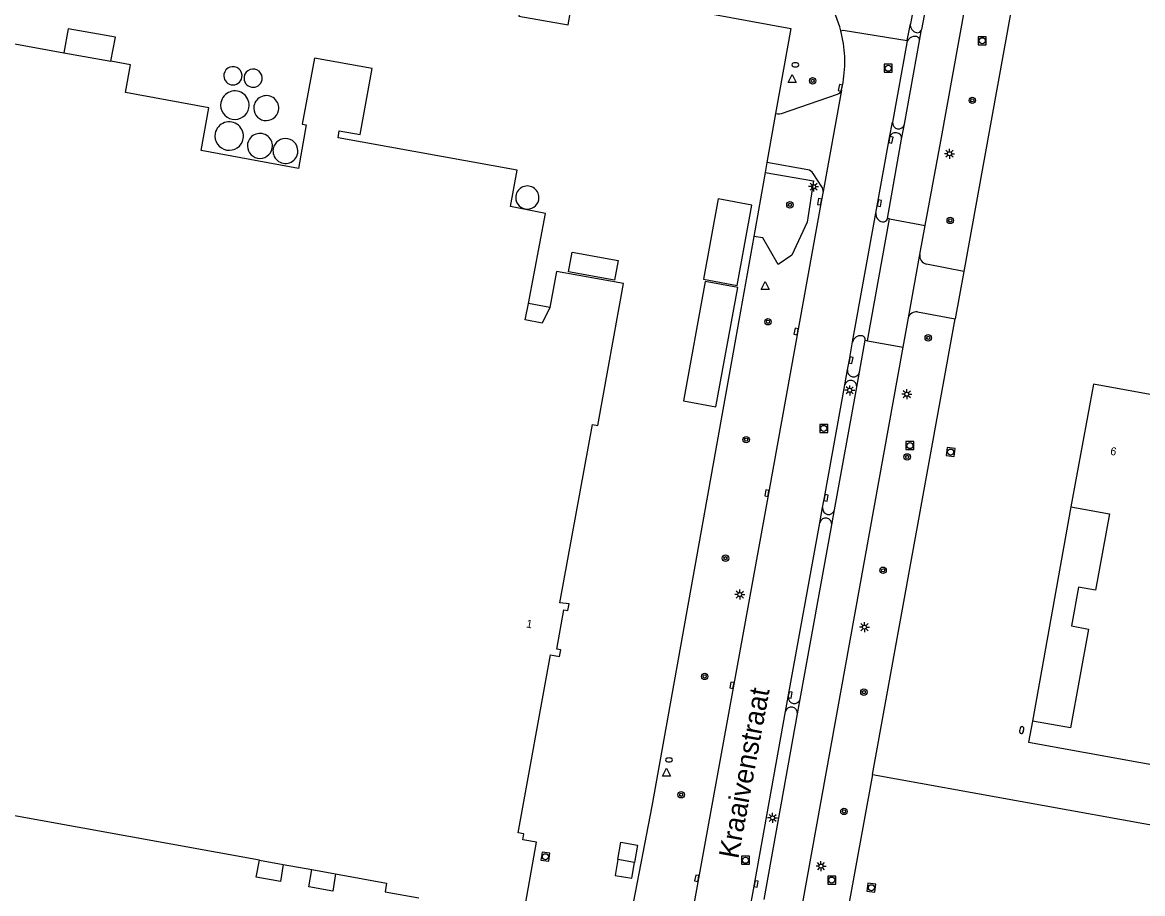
# Model space of a CAD drawing. Extents: x 130998 to 133001, y 398999 to 403002.
# Drawn here: x 132708.1 to 132848.1, y 400002.3 to 400111.1 of the extents above; entities that cross this region are included whole.
import ezdxf

# ---------------------------------------------------------------- set-up
doc = ezdxf.new("R2010")
doc.units = 0
for name, color, linetype in [('gg-afsc-hekwerk', 7, 'Continuous'), ('gg-anno-huisnummerreeks BGT', 7, 'Continuous'), ('gg-anno-openbare ruimte label', 7, 'Continuous'), ('gg-bbg-bijgebouw', 7, 'Continuous'), ('gg-bbg-hoofdgebouw', 7, 'Continuous'), ('gg-bbg-luifel en loopbrug', 7, 'Continuous'), ('gg-bbg-opslagtank', 7, 'Continuous'), ('gg-bbg-overig bouwwerk', 7, 'Continuous'), ('gg-knt-verharding', 7, 'Continuous'), ('gt-grn-groengrens', 7, 'Continuous'), ('gt-grn-weggrens', 7, 'Continuous'), ('gt-symb-boom', 7, 'Continuous'), ('gt-symb-brandkraan', 7, 'Continuous'), ('gt-symb-kolk', 7, 'Continuous'), ('gt-symb-lichtmast', 7, 'Continuous'), ('gt-symb-rioolschacht', 7, 'Continuous'), ('gt-symb-waterafsluiter', 7, 'Continuous')]:
    doc.layers.add(name, color=color, linetype=linetype)

# ---------------------------------------------------------------- blocks, each defined once
blk = doc.blocks.new('gt0-KOLK')
at = {"layer": 'gt-symb-kolk'}
blk.add_lwpolyline([(0, 0), (0.37, 0), (0.37, 0.4), (-0.38, 0.4), (-0.38, 0), (0, 0)], dxfattribs=at)
blk = doc.blocks.new('gt0-RS')
at = {"layer": 'gt-symb-rioolschacht'}
blk.add_lwpolyline([(-0.5, -0.5), (0.5, -0.5), (0.5, 0.5), (-0.5, 0.5)], close=True, dxfattribs=at)
blk.add_circle((0, 0), 0.375, dxfattribs=at)
blk = doc.blocks.new('gt0-BOOM')
at = {"layer": 'gt-symb-boom'}
for radius in [0.4, 0.2]:
    blk.add_circle((0, 0), radius, dxfattribs=at)
blk = doc.blocks.new('gt0-LMAST')
at = {"layer": 'gt-symb-lichtmast'}
for p, q in [((-0.18, 0.17), (-0.45, 0.44)), ((-0.01, 0.25), (-0.01, 0.62)), ((0.17, 0.17), (0.44, 0.44)), ((-0.26, 0), (-0.63, 0)), ((-0.18, -0.18), (-0.45, -0.45)), ((-0.01, -0.25), (-0.01, -0.63)), ((0.44, -0.45), (0.17, -0.18)), ((0.24, 0), (0.62, 0))]:
    blk.add_line(p, q, dxfattribs=at)
blk.add_circle((-0.01, 0), 0.25, dxfattribs=at)
blk = doc.blocks.new('gt0-WAFSL')
at = {"layer": 'gt-symb-waterafsluiter'}
for p, q in [((-0.5, -0.33), (0, 0.67)), ((0, 0.67), (0.5, -0.33)), ((0.5, -0.33), (-0.5, -0.33))]:
    blk.add_line(p, q, dxfattribs=at)
blk = doc.blocks.new('gt0-BR')
at = {"layer": 'gt-symb-brandkraan'}
for centre, radius, start, end in [((-0.24, 0), 0.206, 107.5669, 252.4331), ((0.6, -2.66), 3, 106.892, 107.5669), ((0, -0.69), 0.938, 73.108, 106.892), ((-0.6, -2.66), 3, 72.4331, 73.108), ((0.24, 0), 0.206, 287.567, 72.4331), ((0.6, 2.66), 3, 252.4331, 253.108), ((0, 0.69), 0.938, 253.108, 286.8921), ((-0.6, 2.66), 3, 286.8921, 287.567)]:
    blk.add_arc(centre, radius, start, end, dxfattribs=at)

msp = doc.modelspace()

# ---------------------------------------------------------------- linework, layer by layer
at = {"layer": 'gg-afsc-hekwerk'}
for p, q in [((132831.64, 400112.45), (132825.75, 400079.99)), ((132802.25, 400099.76), (132801.16, 400093.61)), ((132800.95, 400092.39), (132799.53, 400084.39)), ((132801.16, 400093.61), (132800.95, 400092.39)), ((132825.75, 400079.99), (132824.68, 400074.07)), ((132814.35, 400017.13), (132824.68, 400074.07)), ((132814.35, 400017.13), (132810.56, 399996.35)), ((132814.35, 400017.13), (132899.47, 400001.77))]:
    msp.add_line(p, q, dxfattribs=at)
for points in [[(132777.14, 400115.39), (132804.14, 400110.39), (132802.25, 400099.76)], [(132799.53, 400084.39), (132797.25, 400071.55), (132786.79, 400013.18), (132784.25, 400000)]]:
    msp.add_lwpolyline(points, dxfattribs=at)
at = {"layer": 'gg-bbg-bijgebouw'}
msp.add_lwpolyline([(132770.98, 400116.49), (132770.15, 400111.91), (132776.32, 400110.81), (132777.14, 400115.39)], dxfattribs=at)
at = {"layer": 'gg-bbg-hoofdgebouw'}
for p, q in [((132713.31, 400107.35), (132719.2, 400106.27)), ((132737.75, 400006.44), (132740.73, 400005.9)), ((132740.73, 400005.9), (132744.3, 400005.25)), ((132744.3, 400005.25), (132747.28, 400004.71))]:
    msp.add_line(p, q, dxfattribs=at)
for points in [[(132668.89, 400016.86), (132669.27, 400019.04), (132667.9, 400019.3), (132667.87, 400019.1), (132649.33, 400022.46), (132655.88, 400058.72), (132656.53, 400058.61), (132665.21, 400106.53), (132664.62, 400106.64), (132666.26, 400115.87), (132689.47, 400111.71), (132713.31, 400107.35)], [(132771.36, 400076.01), (132773.52, 400087.23), (132769.13, 400088.11), (132769.97, 400092.66), (132747.58, 400096.71), (132747.74, 400097.58), (132750.34, 400097.11), (132751.85, 400105.38), (132744.65, 400106.67), (132743.1, 400098.42), (132743.6, 400098.33), (132742.62, 400092.88), (132730.48, 400095.12), (132731.44, 400100.47), (132721.04, 400102.36), (132721.66, 400105.82), (132719.2, 400106.27)], [(132770.49, 399998.14), (132772.38, 400008.67), (132770.68, 400008.99), (132770.8, 400009.71), (132770.08, 400009.84), (132774.12, 400032.09), (132775.26, 400031.88), (132775.42, 400032.7), (132774.92, 400032.79), (132775.81, 400037.73), (132776.31, 400037.64), (132776.46, 400038.46), (132775.3, 400038.61), (132779.37, 400060.87), (132780.05, 400060.77), (132783.25, 400078.5), (132774.86, 400080.01), (132774.03, 400075.49)], [(132774.03, 400075.49), (132773.09, 400073.55), (132770.96, 400073.96), (132771.36, 400076.01)], [(132921.09, 400051.52), (132841.96, 400065.9), (132839.15, 400050.61)], [(132839.15, 400050.61), (132843.95, 400049.73), (132842.23, 400040.18), (132840.1, 400040.55), (132839.22, 400035.71), (132841.35, 400035.32), (132839.1, 400022.95), (132834.33, 400023.8)], [(132834.33, 400023.8), (132833.85, 400021.16), (132910.34, 400007.29)], [(132737.75, 400006.44), (132682.98, 400016.34), (132680.23, 400001.33), (132666.56, 400003.82), (132668.23, 400013.18)], [(132747.28, 400004.71), (132753.64, 400003.56), (132753.45, 400002.49), (132757.66, 400001.72)]]:
    msp.add_lwpolyline(points, dxfattribs=at)
at = {"layer": 'gg-bbg-luifel en loopbrug'}
for p, q in [((132774.03, 400075.49), (132771.36, 400076.01)), ((132839.15, 400050.61), (132834.33, 400023.8)), ((132784.62, 400006.13), (132782.55, 400006.5))]:
    msp.add_line(p, q, dxfattribs=at)
for points in [[(132719.2, 400106.27), (132719.76, 400109.28), (132713.86, 400110.35), (132713.31, 400107.35)], [(132795.08, 400089.07), (132793.25, 400079.04), (132797.45, 400078.27), (132799.27, 400088.31), (132795.08, 400089.07)], [(132776.38, 400079.97), (132776.82, 400082.41), (132782.57, 400081.37), (132782.13, 400078.92), (132776.38, 400079.97)], [(132793.47, 400078.76), (132790.75, 400063.82), (132794.8, 400063.08), (132797.53, 400078.02), (132793.47, 400078.76)], [(132740.73, 400005.9), (132740.37, 400003.75), (132737.36, 400004.3), (132737.75, 400006.44)], [(132782.55, 400006.5), (132782.2, 400004.52), (132784.27, 400004.16), (132784.62, 400006.13)], [(132747.28, 400004.71), (132746.91, 400002.57), (132743.91, 400003.11), (132744.3, 400005.25)]]:
    msp.add_lwpolyline(points, dxfattribs=at)
at = {"layer": 'gg-bbg-opslagtank'}
for centre, radius, start, end in [((132734.45, 400104.46), 1.14, 349.6749, 169.6749), ((132736.97, 400104.16), 1.14, 349.7199, 169.7782), ((132734.45, 400104.46), 1.14, 169.6749, 349.6749), ((132736.97, 400104.16), 1.14, 169.7783, 349.7199), ((132734.69, 400100.79), 1.78, 349.4071, 169.4446), ((132734.69, 400100.79), 1.78, 169.4446, 349.4071), ((132738.61, 400100.42), 1.56, 349.4784, 169.5079), ((132738.61, 400100.42), 1.56, 169.5145, 349.4717), ((132733.98, 400096.93), 1.78, 349.413, 169.4387), ((132733.98, 400096.93), 1.78, 169.4387, 349.413), ((132737.82, 400095.7), 1.56, 349.3983, 169.4008), ((132741.01, 400095.06), 1.56, 349.4243, 169.4108), ((132737.82, 400095.7), 1.56, 169.4006, 349.3984), ((132741.01, 400095.06), 1.56, 169.4108, 349.4243), ((132771.23, 400089.24), 1.45, 359.9802, 180.0198), ((132771.23, 400089.24), 1.45, 180.0197, 359.9803)]:
    msp.add_arc(centre, radius, start, end, dxfattribs=at)
at = {"layer": 'gg-bbg-overig bouwwerk'}
msp.add_lwpolyline([(132782.55, 400006.5), (132782.93, 400008.69), (132785.01, 400008.31), (132784.62, 400006.13)], dxfattribs=at)
at = {"layer": 'gg-knt-verharding'}
for p, q in [((132819.64, 400113.89), (132819.09, 400110.96)), ((132822.89, 400096.31), (132825.96, 400113.33)), ((132818.71, 400108.87), (132819.09, 400110.96)), ((132820.24, 400108.85), (132820.48, 400110.24)), ((132818.66, 400108.58), (132816.85, 400098.65)), ((132818.34, 400098.4), (132820.24, 400108.85)), ((132818.71, 400108.87), (132818.66, 400108.58)), ((132810.49, 400102.66), (132810.68, 400103.62)), ((132810.49, 400102.66), (132808.19, 400089.98)), ((132816.5, 400096.76), (132816.85, 400098.65)), ((132818, 400096.52), (132818.34, 400098.4)), ((132816.22, 400086.62), (132818, 400096.52)), ((132820.95, 400085.75), (132822.89, 400096.31)), ((132806.29, 400092.7), (132801.16, 400093.61)), ((132808.04, 400090.59), (132806.96, 400092.26)), ((132811.87, 400071.19), (132814.78, 400087.31)), ((132813.74, 400071.34), (132816.5, 400086.57)), ((132816.5, 400086.57), (132816.22, 400086.62)), ((132820.29, 400082.13), (132820.95, 400085.75)), ((132818.84, 400074.2), (132820.28, 400082.11)), ((132820.29, 400082.13), (132820.28, 400082.11)), ((132825.75, 400079.99), (132821.09, 400080.93)), ((132818.18, 400070.54), (132818.84, 400074.2)), ((132819.99, 400074.94), (132824.68, 400074.07)), ((132812.74, 400067.42), (132813.46, 400071.4)), ((132813.46, 400071.4), (132813.74, 400071.34)), ((132805.58, 400000.68), (132818.18, 400070.54)), ((132810.89, 400065.84), (132811.23, 400067.71)), ((132812.38, 400065.54), (132812.74, 400067.42)), ((132809.61, 400050.23), (132812.38, 400065.54)), ((132807.77, 400048.61), (132808.12, 400050.49)), ((132809.26, 400048.34), (132809.61, 400050.23)), ((132803.82, 400026.85), (132807.77, 400048.61)), ((132805.32, 400026.57), (132809.26, 400048.34)), ((132803.5, 400025.02), (132803.82, 400026.85)), ((132804.98, 400024.73), (132805.32, 400026.57)), ((132799.39, 400002.25), (132803.5, 400025.02)), ((132800.81, 400001.53), (132804.98, 400024.73)), ((132797, 399988.94), (132799.39, 400002.25))]:
    msp.add_line(p, q, dxfattribs=at)
for points in [[(132821.18, 400114.18), (132821.17, 400114.01), (132820.48, 400110.24)], [(132810.39, 400110.09), (132810.68, 400110.16), (132818.71, 400108.87)], [(132802.25, 400099.76), (132802.49, 400099.72), (132802.73, 400099.72), (132802.97, 400099.74), (132809.98, 400102.16)], [(132814.78, 400087.31), (132816.46, 400096.48), (132816.5, 400096.76)], [(132808.19, 400089.98), (132807.96, 400088.69), (132801.36, 400052.27), (132792.6, 400004.14), (132791.32, 399997.02)], [(132811.23, 400067.71), (132811.47, 400068.95), (132811.87, 400071.19)], [(132808.12, 400050.49), (132808.35, 400051.74), (132810.89, 400065.84)]]:
    msp.add_lwpolyline(points, dxfattribs=at)
for centre, radius, start, end in [((132796.36, 400106.4), 14.51, 14.705, 30.4013), ((132820.06, 400110.82), 0.98, 171.3612, 260.4117), ((132795.92, 400106.21), 14.98, 350.0446, 15.0014), ((132819.64, 400108.38), 1.01, 80.1339, 168.3542), ((132819.78, 400108.91), 0.463, 351.7083, 84.8931), ((132819.99, 400110.35), 0.511, 260.418, 347.4588), ((132809.66, 400102.99), 0.898, 291.3118, 337.7733), ((132817.61, 400098.57), 0.757, 173.6141, 346.9628), ((132817.24, 400096.6), 0.761, 354.1553, 167.9112), ((132806.18, 400091.8), 0.899, 30.7855, 83.3898), ((132807.27, 400090.09), 0.924, 353.4133, 33.1096), ((132815.77, 400087.19), 0.998, 173.0938, 260.7289), ((132815.7, 400086.72), 0.525, 260.2446, 348.5706), ((132821.29, 400081.94), 1.03, 170.1908, 258.392), ((132819.82, 400073.94), 1.02, 80.6585, 165.1644), ((132812.86, 400070.96), 1.02, 81.5126, 167.2838), ((132812.95, 400071.47), 0.508, 352.5501, 83.1581), ((132811.99, 400067.6), 0.77, 171.9049, 345.8115), ((132811.63, 400065.64), 0.761, 352.8163, 164.697), ((132808.87, 400050.39), 0.758, 172.4318, 347.5741), ((132808.51, 400048.44), 0.758, 351.9757, 167.347), ((132804.58, 400026.77), 0.766, 174.4618, 344.7002), ((132804.23, 400024.81), 0.756, 353.2417, 164.6455)]:
    msp.add_arc(centre, radius, start, end, dxfattribs=at)
at = {"layer": 'gt-grn-groengrens'}
msp.add_lwpolyline([(132800.95, 400092.39), (132806.99, 400091.32), (132806.19, 400086.17), (132804.29, 400082.06), (132802.56, 400080.88), (132800.65, 400084.19), (132799.53, 400084.39)], dxfattribs=at)
at = {"layer": 'gt-grn-weggrens'}
for p, q in [((132816.5, 400086.57), (132820.95, 400085.75)), ((132813.74, 400071.34), (132818.18, 400070.54))]:
    msp.add_line(p, q, dxfattribs=at)

# ---------------------------------------------------------------- block references
at = {"layer": 'gt-symb-boom'}
for p in [(132806.88, 400103.83), (132826.83, 400101.39), (132804.04, 400088.33), (132824.07, 400086.38), (132801.3, 400073.72), (132821.32, 400071.71), (132798.57, 400058.99), (132818.69, 400056.83), (132795.99, 400044.17), (132815.68, 400042.66), (132793.39, 400029.39), (132813.28, 400027.43), (132790.45, 400014.6), (132810.79, 400012.52)]:
    msp.add_blockref('gt0-BOOM', p, dxfattribs=at)
at = {"layer": 'gt-symb-brandkraan'}
for p in [(132804.72, 400105.83), (132788.94, 400018.96)]:
    msp.add_blockref('gt0-BR', p, dxfattribs=at)
at = {"layer": 'gt-symb-brandkraan', "rotation": 79.1620895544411}
msp.add_blockref('gt0-BR', (132833, 400022.69), dxfattribs=at)
at = {"layer": 'gt-symb-kolk'}
for p, rotation in [((132810.54, 400102.93), 78.438431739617), ((132816.46, 400096.48), -100.3618693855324), ((132807.96, 400088.69), 79.94200145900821), ((132815.02, 400088.58), -100.55818711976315), ((132805.01, 400072.47), 79.704536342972), ((132811.47, 400068.95), -101.0108025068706), ((132801.36, 400052.27), 79.7362976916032), ((132808.35, 400051.74), -100.48530502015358), ((132796.99, 400028.25), 79.68721352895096), ((132803.87, 400027.11), -101.11685826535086), ((132792.6, 400004.14), 79.704536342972), ((132799.62, 400003.49), -100.31278647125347)]:
    msp.add_blockref('gt0-KOLK', p, dxfattribs=dict(at, rotation=rotation))
at = {"layer": 'gt-symb-lichtmast'}
for p in [(132823.99, 400094.72), (132807, 400090.61), (132811.52, 400065.15), (132818.65, 400064.66), (132797.79, 400039.63), (132813.36, 400035.56), (132801.88, 400011.71), (132807.93, 400005.69)]:
    msp.add_blockref('gt0-LMAST', p, dxfattribs=at)
at = {"layer": 'gt-symb-rioolschacht'}
for p in [(132828.08, 400108.84), (132816.33, 400105.4), (132808.26, 400060.39), (132819.04, 400058.24), (132798.49, 400006.42), (132809.26, 400003.95)]:
    msp.add_blockref('gt0-RS', p, dxfattribs=at)
for p, rotation in [((132824.12, 400057.44), 83.39396584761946), ((132773.49, 400006.86), 82.06444962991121), ((132814.22, 400002.99), 82.00768607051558)]:
    msp.add_blockref('gt0-RS', p, dxfattribs=dict(at, rotation=rotation))
at = {"layer": 'gt-symb-waterafsluiter'}
for p in [(132804.33, 400103.94), (132800.94, 400078.07), (132788.61, 400017.27)]:
    msp.add_blockref('gt0-WAFSL', p, dxfattribs=at)

# ---------------------------------------------------------------- texts
at = {"layer": 'gg-anno-huisnummerreeks BGT'}
for s, rotation, p in [('6', 349.6, (132844.01, 400057.11)), ('1', 349.8, (132771.03, 400035.53))]:
    msp.add_text(s, height=1, rotation=rotation, dxfattribs=at).set_placement(p)
at = {"layer": 'gg-anno-openbare ruimte label'}
msp.add_text('Kraaivenstraat', height=2.5, rotation=79.5, dxfattribs=at).set_placement((132797.58, 400006.51))

doc.saveas('drawing.dxf')
